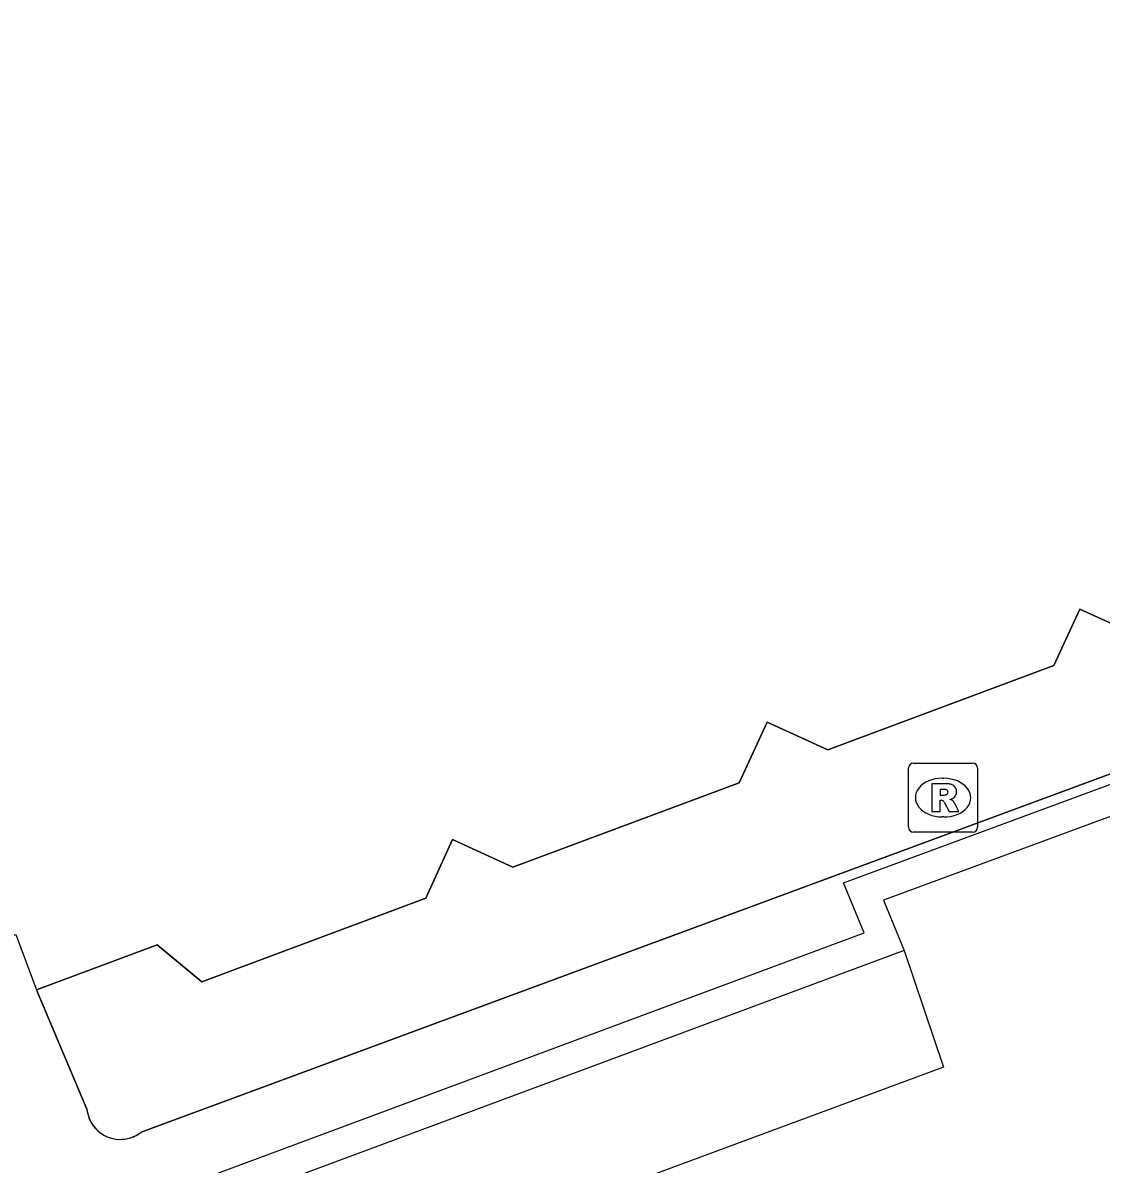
# Model space of a CAD drawing. Extents: x 160806 to 161707, y 383697 to 384148.
# Drawn here: x 161020.22 to 161035.83, y 383872.31 to 383888.82 of the extents above; entities that cross this region are included whole.
import ezdxf

# ---------------------------------------------------------------- set-up
doc = ezdxf.new("R2010")
doc.units = 0
for name, color, linetype in [('IMGEO_Muur', 7, 'Continuous'), ('IMGEO_Pand', 7, 'Continuous'), ('IMGEO_Pand_overbouw', 7, 'Continuous'), ('IMGEO_Rioolput', 7, 'Continuous'), ('IMGEO_Voetpad_open', 7, 'Continuous')]:
    doc.layers.add(name, color=color, linetype=linetype)

msp = doc.modelspace()

# ---------------------------------------------------------------- linework, layer by layer
at = {"layer": 'IMGEO_Muur'}
for points in [[(160994.618, 383861.225), (160994.465, 383861.637), (161000, 383863.694), (161013.444, 383868.691), (161014.061, 383867), (161021.739, 383869.809), (161021.122, 383871.461), (161032.398, 383875.655), (161032.1, 383876.38), (161042.467, 383880.206), (161042.759, 383879.468), (161049.999, 383882.114), (161044.091, 383898.271), (161044.504, 383898.422)], [(161050.563, 383881.852), (161042.507, 383878.908), (161042.216, 383879.644), (161032.68, 383876.125), (161032.978, 383875.401)], [(161032.978, 383875.401), (161021.688, 383871.202), (161022.306, 383869.548)]]:
    msp.add_lwpolyline(points, dxfattribs=at)
at = {"layer": 'IMGEO_Pand'}
for points in [[(161020.415, 383874.828), (161022.165, 383875.48), (161022.81, 383874.947), (161026.052, 383876.154), (161026.441, 383877.003), (161027.314, 383876.604), (161030.592, 383877.825), (161030.995, 383878.705), (161031.874, 383878.303), (161035.146, 383879.522), (161035.52, 383880.341), (161036.318, 383879.977), (161039.628, 383881.21), (161040.062, 383882.159), (161041.519, 383882.702)], [(161011.721, 383871.611), (161011.429, 383872.394), (161012.003, 383872.607), (161012.285, 383871.849), (161019.861, 383874.671), (161019.579, 383875.428), (161020.116, 383875.629), (161020.415, 383874.828)]]:
    msp.add_lwpolyline(points, dxfattribs=at)
at = {"layer": 'IMGEO_Pand_overbouw'}
msp.add_lwpolyline([(161036.318, 383879.977), (161035.52, 383880.341), (161035.146, 383879.522), (161031.874, 383878.303), (161030.995, 383878.705), (161030.592, 383877.825), (161027.314, 383876.604), (161026.441, 383877.003), (161026.052, 383876.154), (161022.81, 383874.947), (161022.165, 383875.48), (161020.415, 383874.828), (161021.146, 383873.102), (161021.152, 383873.059), (161021.163, 383873.017), (161021.177, 383872.976), (161021.194, 383872.936), (161021.215, 383872.899), (161021.24, 383872.863), (161021.267, 383872.829), (161021.297, 383872.798), (161021.33, 383872.77), (161021.365, 383872.745), (161021.403, 383872.723), (161021.442, 383872.704), (161021.482, 383872.689), (161021.524, 383872.678), (161021.567, 383872.67), (161021.61, 383872.666), (161021.653, 383872.667), (161021.697, 383872.67), (161021.739, 383872.678), (161021.781, 383872.69), (161021.822, 383872.705), (161021.861, 383872.724), (161021.898, 383872.746), (161021.933, 383872.771), (161041.984, 383880.18)], dxfattribs=at)
at = {"layer": 'IMGEO_Rioolput'}
for p, q in [((161033.041, 383877.185), (161033.041, 383878.037)), ((161033.116, 383878.111), (161033.968, 383878.111)), ((161034.042, 383878.037), (161034.042, 383877.185)), ((161033.529, 383877.891), (161033.554, 383877.891)), ((161033.552, 383877.331), (161033.527, 383877.331)), ((161033.968, 383877.111), (161033.116, 383877.111))]:
    msp.add_line(p, q, dxfattribs=at)
for points in [[(161033.041, 383877.185), (161033.041, 383878.037)], [(161033.116, 383878.111), (161033.968, 383878.111)], [(161034.042, 383878.037), (161034.042, 383877.185)], [(161033.63, 383877.809), (161033.378, 383877.811), (161033.378, 383877.411)], [(161033.556, 383877.73), (161033.502, 383877.73), (161033.502, 383877.649)], [(161033.378, 383877.411), (161033.502, 383877.411), (161033.502, 383877.573), (161033.513, 383877.573)], [(161033.502, 383877.649), (161033.554, 383877.649)], [(161033.56, 383877.544), (161033.631, 383877.411), (161033.771, 383877.411), (161033.706, 383877.537)], [(161033.968, 383877.111), (161033.116, 383877.111)]]:
    msp.add_lwpolyline(points, dxfattribs=at)
for centre, radius, start, end in [((161033.118, 383878.035), 0.0765, 91.552, 178.448), ((161033.118, 383878.035), 0.0765, 91.552, 178.448), ((161033.966, 383878.035), 0.0765, 1.552, 88.448), ((161033.966, 383878.035), 0.0765, 1.552, 88.448), ((161033.562, 383877.634), 0.0964, 77.0061, 93.1865), ((161033.576, 383877.691), 0.0378, 276.6634, 79.6772), ((161033.629, 383877.699), 0.109, 350.3612, 89.416), ((161033.627, 383877.699), 0.112, 277.5842, 350.9817), ((161033.512, 383877.52), 0.0533, 26.0293, 88.6989), ((161033.538, 383877.838), 0.19, 274.7715, 282.9687), ((161033.611, 383877.484), 0.108, 29.5134, 73.7905), ((161033.118, 383877.187), 0.0765, 181.552, 268.448), ((161033.118, 383877.187), 0.0765, 181.552, 268.448), ((161033.966, 383877.187), 0.0765, 271.552, 358.448), ((161033.966, 383877.187), 0.0765, 271.552, 358.448)]:
    msp.add_arc(centre, radius, start, end, dxfattribs=at)
for centre, major_axis, ratio, start_param, end_param in [((161033.528, 383877.611), (-0.387, 0.002), 0.722429, 4.712389, 7.853982), ((161033.553, 383877.611), (-0.39, 0.002), 0.717154, 1.570796, 4.712389)]:
    msp.add_ellipse(centre, major_axis=major_axis, ratio=ratio, start_param=start_param, end_param=end_param, dxfattribs=at)
at = {"layer": 'IMGEO_Voetpad_open'}
for points in [[(161041.984, 383880.18), (161021.933, 383872.771)], [(161032.978, 383875.401), (161033.547, 383873.71), (161022.306, 383869.548)], [(161021.146, 383873.102), (161020.415, 383874.828)]]:
    msp.add_lwpolyline(points, dxfattribs=at)
msp.add_arc((161021.631, 383873.153), 0.487, 186.0576, 308.3206, dxfattribs=at)

doc.saveas('drawing.dxf')
